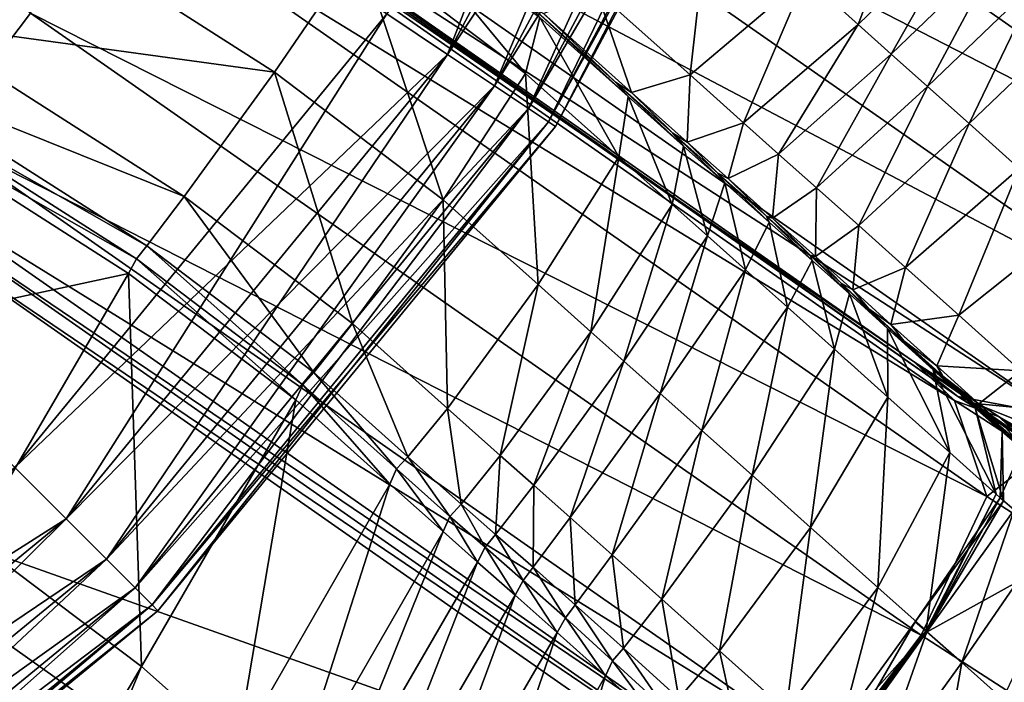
# Model space of a CAD drawing. Header units: millimetres. Extents: x 2387 to 13955, y -4964 to 364.
# Tile 933 of 1056: x 4544.12 to 4555.31, y 158.93 to 166.46. Entities that reach past the tile are written whole.
import ezdxf

# ---------------------------------------------------------------- set-up
doc = ezdxf.new("R2010")
doc.units = ezdxf.units.MM
doc.header["$MEASUREMENT"] = 0
doc.layers.add('Predefinito', color=7, linetype='Continuous', true_color=0x000000)

# ---------------------------------------------------------------- blocks, each defined once
blk = doc.blocks.new('Blocco 08')
at = {"layer": 'Predefinito'}
for points in [[(-421.058, -96.022, 608.199), (-394.449, -117.01, 485.903), (-393.406, -115.633, 485.908)], [(-378.56, -117.251, 440.564), (-388.676, -110.194, 485.842), (-388.757, -110.382, 485.859)], [(-378.361, -117.198, 440.565), (-388.479, -110.141, 485.858), (-388.676, -110.194, 485.842)], [(-388.676, -110.194, 485.842), (-378.56, -117.251, 440.564), (-378.361, -117.198, 440.565)], [(-388.479, -110.141, 485.858), (-378.361, -117.198, 440.565), (-375.565, -115.335, 440.546)], [(-378.64, -117.44, 440.568), (-388.757, -110.382, 485.859), (-389.179, -110.96, 485.885)], [(-388.757, -110.382, 485.859), (-378.64, -117.44, 440.568), (-378.56, -117.251, 440.564)], [(-379.06, -118.019, 440.575), (-389.179, -110.96, 485.885), (-390.399, -112.181, 485.898)], [(-389.179, -110.96, 485.885), (-379.06, -118.019, 440.575), (-378.64, -117.44, 440.568)], [(-380.281, -119.243, 440.587), (-390.399, -112.181, 485.898), (-391.856, -113.138, 485.841)], [(-390.399, -112.181, 485.898), (-380.281, -119.243, 440.587), (-379.06, -118.019, 440.575)], [(-383.358, -119.599, 440.535), (-393.471, -112.537, 485.539), (-393.021, -112.969, 485.661)], [(-382.866, -119.988, 440.557), (-392.981, -112.925, 485.661), (-393.471, -112.537, 485.539)], [(-393.471, -112.537, 485.539), (-383.358, -119.599, 440.535), (-382.866, -119.988, 440.557)], [(-382.905, -120.033, 440.558), (-393.021, -112.969, 485.661), (-392.657, -114.057, 485.844)], [(-393.021, -112.969, 485.661), (-382.905, -120.033, 440.558), (-383.358, -119.599, 440.535)], [(-392.981, -112.925, 485.661), (-382.866, -119.988, 440.557), (-381.738, -120.202, 440.587)], [(-381.738, -120.202, 440.587), (-391.856, -113.138, 485.841), (-392.981, -112.925, 485.661)], [(-391.856, -113.138, 485.841), (-381.738, -120.202, 440.587), (-380.281, -119.243, 440.587)], [(-383.998, -115.761, 13.352), (-384.596, -115.225, 13.02), (-383.345, -114.01, 13.055)], [(-383.345, -114.01, 13.055), (-382.746, -114.546, 13.385), (-383.998, -115.761, 13.352)], [(-382.538, -121.123, 440.593), (-392.657, -114.057, 485.844), (-393.406, -115.633, 485.908)], [(-392.657, -114.057, 485.844), (-382.538, -121.123, 440.593), (-382.905, -120.033, 440.558)], [(-394.754, -115.737, 12.427), (-393.73, -114.323, 12.38), (-390.632, -116.303, 12.448)], [(-389.667, -114.891, 12.757), (-390.632, -116.303, 12.448), (-393.73, -114.323, 12.38)], [(-387.779, -116.317, 12.999), (-389.667, -114.891, 12.757), (-389.422, -114.328, 13.697)], [(-389.422, -114.328, 13.697), (-387.615, -115.683, 13.913), (-387.779, -116.317, 12.999)], [(-385.909, -116.335, 13.328), (-386.969, -115.387, 12.995), (-385.677, -114.261, 12.683)], [(-385.677, -114.261, 12.683), (-384.596, -115.225, 13.02), (-385.909, -116.335, 13.328)], [(-383.624, -116.098, 13.567), (-383.998, -115.761, 13.352), (-382.746, -114.546, 13.385)], [(-382.746, -114.546, 13.385), (-382.368, -114.888, 13.601), (-383.624, -116.098, 13.567)], [(-388.716, -117.752, 12.699), (-390.632, -116.303, 12.448), (-389.667, -114.891, 12.757)], [(-389.667, -114.891, 12.757), (-387.779, -116.317, 12.999), (-388.716, -117.752, 12.699)], [(-383.213, -116.464, 13.554), (-383.624, -116.098, 13.567), (-382.368, -114.888, 13.601)], [(-382.368, -114.888, 13.601), (-381.955, -115.258, 13.589), (-383.213, -116.464, 13.554)], [(-385.302, -116.878, 13.663), (-385.909, -116.335, 13.328), (-384.596, -115.225, 13.02)], [(-384.596, -115.225, 13.02), (-383.998, -115.761, 13.352), (-385.302, -116.878, 13.663)], [(-382.739, -116.888, 13.5), (-383.213, -116.464, 13.554), (-381.955, -115.258, 13.589)], [(-381.955, -115.258, 13.589), (-381.48, -115.684, 13.536), (-382.739, -116.888, 13.5)], [(-386.574, -116.534, 14.227), (-387.575, -115.638, 13.913), (-386.969, -115.387, 12.995)], [(-386.969, -115.387, 12.995), (-385.909, -116.335, 13.328), (-386.574, -116.534, 14.227)], [(-386.614, -116.579, 14.227), (-387.615, -115.683, 13.913), (-387.715, -115.555, 14.523)], [(-387.715, -115.555, 14.523), (-386.755, -116.418, 14.826), (-386.614, -116.579, 14.227)], [(-386.755, -116.418, 14.826), (-387.715, -115.555, 14.523), (-387.575, -115.638, 13.913)], [(-383.284, -122.701, 440.613), (-393.406, -115.633, 485.908), (-394.449, -117.01, 485.903)], [(-393.406, -115.633, 485.908), (-383.284, -122.701, 440.613), (-382.538, -121.123, 440.593)], [(-386.718, -117.265, 13.332), (-387.779, -116.317, 12.999), (-387.615, -115.683, 13.913)], [(-387.615, -115.683, 13.913), (-386.614, -116.579, 14.227), (-386.718, -117.265, 13.332)], [(-387.575, -115.638, 13.913), (-386.574, -116.534, 14.227), (-386.755, -116.418, 14.826)], [(-382.171, -117.396, 13.589), (-382.739, -116.888, 13.5), (-381.48, -115.684, 13.536)], [(-395.178, -116.303, 12.559), (-394.754, -115.737, 12.427), (-391.657, -117.716, 12.496)], [(-390.632, -116.303, 12.448), (-391.657, -117.716, 12.496), (-394.754, -115.737, 12.427)], [(-384.905, -117.233, 13.885), (-385.302, -116.878, 13.663), (-383.998, -115.761, 13.352)], [(-383.998, -115.761, 13.352), (-383.624, -116.098, 13.567), (-384.905, -117.233, 13.885)], [(-384.472, -117.619, 13.878), (-384.905, -117.233, 13.885), (-383.624, -116.098, 13.567)], [(-383.624, -116.098, 13.567), (-383.213, -116.464, 13.554), (-384.472, -117.619, 13.878)], [(-395.29, -116.452, 12.646), (-395.178, -116.303, 12.559), (-392.084, -118.278, 12.627)], [(-391.657, -117.716, 12.496), (-392.084, -118.278, 12.627), (-395.178, -116.303, 12.559)], [(-389.746, -119.16, 12.746), (-391.657, -117.716, 12.496), (-390.632, -116.303, 12.448)], [(-390.632, -116.303, 12.448), (-388.716, -117.752, 12.699), (-389.746, -119.16, 12.746)], [(-387.635, -118.717, 13.039), (-388.716, -117.752, 12.699), (-387.779, -116.317, 12.999)], [(-387.779, -116.317, 12.999), (-386.718, -117.265, 13.332), (-387.635, -118.717, 13.039)], [(-385.942, -117.098, 14.575), (-386.574, -116.534, 14.227), (-385.909, -116.335, 13.328)], [(-385.909, -116.335, 13.328), (-385.302, -116.878, 13.663), (-385.942, -117.098, 14.575)], [(-395.383, -116.615, 12.559), (-395.29, -116.452, 12.646), (-392.2, -118.425, 12.714)], [(-392.084, -118.278, 12.627), (-392.2, -118.425, 12.714), (-395.29, -116.452, 12.646)], [(-385.982, -117.144, 14.575), (-386.614, -116.579, 14.227), (-386.755, -116.418, 14.826)], [(-386.755, -116.418, 14.826), (-386.105, -116.997, 15.181), (-385.982, -117.144, 14.575)], [(-386.105, -116.997, 15.181), (-386.755, -116.418, 14.826), (-386.574, -116.534, 14.227)], [(-383.993, -118.045, 13.821), (-384.472, -117.619, 13.878), (-383.213, -116.464, 13.554)], [(-383.213, -116.464, 13.554), (-382.739, -116.888, 13.5), (-383.993, -118.045, 13.821)], [(-386.111, -117.807, 13.668), (-386.718, -117.265, 13.332), (-386.614, -116.579, 14.227)], [(-386.614, -116.579, 14.227), (-385.982, -117.144, 14.575), (-386.111, -117.807, 13.668)], [(-386.574, -116.534, 14.227), (-385.942, -117.098, 14.575), (-386.105, -116.997, 15.181)], [(-397.158, -119.639, 12.435), (-395.383, -116.615, 12.559), (-392.289, -118.591, 12.628)], [(-392.2, -118.425, 12.714), (-392.289, -118.591, 12.628), (-395.383, -116.615, 12.559)], [(-385.475, -117.513, 14.819), (-385.942, -117.098, 14.575), (-385.302, -116.878, 13.663)], [(-385.302, -116.878, 13.663), (-384.905, -117.233, 13.885), (-385.475, -117.513, 14.819)], [(-383.461, -118.522, 13.897), (-383.993, -118.045, 13.821), (-382.739, -116.888, 13.5)], [(-382.739, -116.888, 13.5), (-382.171, -117.396, 13.589), (-383.461, -118.522, 13.897)], [(-384.324, -124.082, 440.621), (-394.449, -117.01, 485.903), (-394.963, -117.506, 485.879)], [(-394.449, -117.01, 485.903), (-384.324, -124.082, 440.621), (-383.284, -122.701, 440.613)], [(-385.514, -117.559, 14.82), (-385.982, -117.144, 14.575), (-386.105, -116.997, 15.181)], [(-386.105, -116.997, 15.181), (-385.592, -117.452, 15.441), (-385.514, -117.559, 14.82)], [(-385.592, -117.452, 15.441), (-386.105, -116.997, 15.181), (-385.942, -117.098, 14.575)], [(-385.713, -118.162, 13.89), (-386.111, -117.807, 13.668), (-385.982, -117.144, 14.575)], [(-385.982, -117.144, 14.575), (-385.514, -117.559, 14.82), (-385.713, -118.162, 13.89)], [(-385.942, -117.098, 14.575), (-385.475, -117.513, 14.819), (-385.592, -117.452, 15.441)], [(-384.971, -117.961, 14.825), (-385.475, -117.513, 14.819), (-384.905, -117.233, 13.885)], [(-384.905, -117.233, 13.885), (-384.472, -117.619, 13.878), (-384.971, -117.961, 14.825)], [(-387.036, -119.253, 13.371), (-387.635, -118.717, 13.039), (-386.718, -117.265, 13.332)], [(-386.718, -117.265, 13.332), (-386.111, -117.807, 13.668), (-387.036, -119.253, 13.371)], [(-385.01, -118.007, 14.826), (-385.514, -117.559, 14.82), (-385.592, -117.452, 15.441)], [(-385.592, -117.452, 15.441), (-385.04, -117.94, 15.455), (-385.01, -118.007, 14.826)], [(-385.04, -117.94, 15.455), (-385.592, -117.452, 15.441), (-385.475, -117.513, 14.819)], [(-382.855, -119.066, 14.241), (-383.461, -118.522, 13.897), (-382.171, -117.396, 13.589)], [(-382.171, -117.396, 13.589), (-381.507, -117.99, 13.98), (-382.855, -119.066, 14.241)], [(-384.838, -124.579, 440.619), (-394.963, -117.506, 485.879), (-395.137, -117.611, 485.863)], [(-394.963, -117.506, 485.879), (-384.838, -124.579, 440.619), (-384.324, -124.082, 440.621)], [(-385.28, -118.548, 13.884), (-385.713, -118.162, 13.89), (-385.514, -117.559, 14.82)], [(-385.514, -117.559, 14.82), (-385.01, -118.007, 14.826), (-385.28, -118.548, 13.884)], [(-385.475, -117.513, 14.819), (-384.971, -117.961, 14.825), (-385.04, -117.94, 15.455)], [(-385.013, -124.684, 440.617), (-395.137, -117.611, 485.863), (-395.162, -117.815, 485.88)], [(-395.137, -117.611, 485.863), (-385.013, -124.684, 440.617), (-384.838, -124.579, 440.619)], [(-384.482, -118.397, 14.762), (-384.971, -117.961, 14.825), (-384.472, -117.619, 13.878)], [(-384.472, -117.619, 13.878), (-383.993, -118.045, 13.821), (-384.482, -118.397, 14.762)], [(-385.036, -124.888, 440.621), (-395.162, -117.815, 485.88), (-396.399, -120.857, 485.912)], [(-395.162, -117.815, 485.88), (-385.036, -124.888, 440.621), (-385.013, -124.684, 440.617)], [(-390.185, -119.715, 12.875), (-392.084, -118.278, 12.627), (-391.657, -117.716, 12.496)], [(-391.657, -117.716, 12.496), (-389.746, -119.16, 12.746), (-390.185, -119.715, 12.875)], [(-388.667, -120.123, 13.086), (-389.746, -119.16, 12.746), (-388.716, -117.752, 12.699)], [(-388.716, -117.752, 12.699), (-387.635, -118.717, 13.039), (-388.667, -120.123, 13.086)], [(-386.661, -119.587, 13.586), (-387.036, -119.253, 13.371), (-386.111, -117.807, 13.668)], [(-386.111, -117.807, 13.668), (-385.713, -118.162, 13.89), (-386.661, -119.587, 13.586)], [(-384.801, -118.975, 13.828), (-385.28, -118.548, 13.884), (-385.01, -118.007, 14.826)], [(-384.521, -118.443, 14.763), (-385.01, -118.007, 14.826), (-385.04, -117.94, 15.455)], [(-385.04, -117.94, 15.455), (-384.544, -118.383, 15.387), (-384.521, -118.443, 14.763)], [(-384.544, -118.383, 15.387), (-385.04, -117.94, 15.455), (-384.971, -117.961, 14.825)], [(-385.01, -118.007, 14.826), (-384.521, -118.443, 14.763), (-384.801, -118.975, 13.828)], [(-384.971, -117.961, 14.825), (-384.482, -118.397, 14.762), (-384.544, -118.383, 15.387)], [(-382.151, -119.696, 14.99), (-382.855, -119.066, 14.241), (-381.507, -117.99, 13.98)], [(-384.059, -118.778, 14.799), (-384.482, -118.397, 14.762), (-383.993, -118.045, 13.821)], [(-383.993, -118.045, 13.821), (-383.461, -118.522, 13.897), (-384.059, -118.778, 14.799)], [(-386.249, -119.953, 13.575), (-386.661, -119.587, 13.586), (-385.713, -118.162, 13.89)], [(-385.713, -118.162, 13.89), (-385.28, -118.548, 13.884), (-386.249, -119.953, 13.575)], [(-390.31, -119.857, 12.959), (-392.2, -118.425, 12.714), (-392.084, -118.278, 12.627)], [(-392.084, -118.278, 12.627), (-390.185, -119.715, 12.875), (-390.31, -119.857, 12.959)], [(-390.39, -120.028, 12.876), (-392.289, -118.591, 12.628), (-392.2, -118.425, 12.714)], [(-392.2, -118.425, 12.714), (-390.31, -119.857, 12.959), (-390.39, -120.028, 12.876)], [(-384.269, -119.45, 13.902), (-384.801, -118.975, 13.828), (-384.521, -118.443, 14.763)], [(-384.098, -118.823, 14.798), (-384.521, -118.443, 14.763), (-384.544, -118.383, 15.387)], [(-384.544, -118.383, 15.387), (-384.194, -118.7, 15.398), (-384.098, -118.823, 14.798)], [(-384.194, -118.7, 15.398), (-384.544, -118.383, 15.387), (-384.482, -118.397, 14.762)], [(-384.521, -118.443, 14.763), (-384.098, -118.823, 14.798), (-384.269, -119.45, 13.902)], [(-384.482, -118.397, 14.762), (-384.059, -118.778, 14.799), (-384.194, -118.7, 15.398)], [(-392.289, -118.591, 12.628), (-394.055, -121.616, 12.509), (-397.158, -119.639, 12.435)], [(-392.142, -123.056, 12.762), (-394.055, -121.616, 12.509), (-392.289, -118.591, 12.628)], [(-392.289, -118.591, 12.628), (-390.39, -120.028, 12.876), (-392.142, -123.056, 12.762)], [(-385.774, -120.376, 13.522), (-386.249, -119.953, 13.575), (-385.28, -118.548, 13.884)], [(-385.28, -118.548, 13.884), (-384.801, -118.975, 13.828), (-385.774, -120.376, 13.522)], [(-383.626, -119.171, 14.997), (-384.059, -118.778, 14.799), (-383.461, -118.522, 13.897)], [(-383.461, -118.522, 13.897), (-382.855, -119.066, 14.241), (-383.626, -119.171, 14.997)], [(-383.665, -119.216, 14.997), (-384.098, -118.823, 14.798), (-384.194, -118.7, 15.398)], [(-384.194, -118.7, 15.398), (-383.877, -118.992, 15.499), (-383.665, -119.216, 14.997)], [(-383.877, -118.992, 15.499), (-384.194, -118.7, 15.398), (-384.059, -118.778, 14.799)], [(-388.066, -120.659, 13.419), (-388.667, -120.123, 13.086), (-387.635, -118.717, 13.039)], [(-387.635, -118.717, 13.039), (-387.036, -119.253, 13.371), (-388.066, -120.659, 13.419)], [(-383.662, -119.994, 14.246), (-384.269, -119.45, 13.902), (-384.098, -118.823, 14.798)], [(-384.098, -118.823, 14.798), (-383.665, -119.216, 14.997), (-383.662, -119.994, 14.246)], [(-384.059, -118.778, 14.799), (-383.626, -119.171, 14.997), (-383.877, -118.992, 15.499)], [(-385.205, -120.883, 13.61), (-385.774, -120.376, 13.522), (-384.801, -118.975, 13.828)], [(-384.801, -118.975, 13.828), (-384.269, -119.45, 13.902), (-385.205, -120.883, 13.61)], [(-383.145, -119.687, 15.419), (-383.665, -119.216, 14.997), (-383.877, -118.992, 15.499)], [(-383.877, -118.992, 15.499), (-383.48, -119.356, 15.702), (-383.145, -119.687, 15.419)], [(-383.48, -119.356, 15.702), (-383.877, -118.992, 15.499), (-383.626, -119.171, 14.997)], [(-389.116, -120.672, 13.213), (-390.185, -119.715, 12.875), (-389.746, -119.16, 12.746)], [(-389.746, -119.16, 12.746), (-388.667, -120.123, 13.086), (-389.116, -120.672, 13.213)], [(-383.106, -119.641, 15.418), (-383.626, -119.171, 14.997), (-382.855, -119.066, 14.241)], [(-382.855, -119.066, 14.241), (-382.151, -119.696, 14.99), (-383.106, -119.641, 15.418)], [(-387.686, -120.996, 13.636), (-388.066, -120.659, 13.419), (-387.036, -119.253, 13.371)], [(-387.036, -119.253, 13.371), (-386.661, -119.587, 13.586), (-387.686, -120.996, 13.636)], [(-383.665, -119.216, 14.997), (-383.145, -119.687, 15.419), (-382.958, -120.624, 14.996)], [(-382.958, -120.624, 14.996), (-383.662, -119.994, 14.246), (-383.665, -119.216, 14.997)], [(-383.626, -119.171, 14.997), (-383.106, -119.641, 15.418), (-383.48, -119.356, 15.702)], [(-382.668, -120.117, 15.905), (-383.145, -119.687, 15.419), (-383.48, -119.356, 15.702)], [(-383.48, -119.356, 15.702), (-383.036, -119.757, 15.978), (-382.668, -120.117, 15.905)], [(-383.036, -119.757, 15.978), (-383.48, -119.356, 15.702), (-383.106, -119.641, 15.418)], [(-384.54, -121.477, 14.003), (-385.205, -120.883, 13.61), (-384.269, -119.45, 13.902)], [(-384.269, -119.45, 13.902), (-383.662, -119.994, 14.246), (-384.54, -121.477, 14.003)], [(-387.27, -121.364, 13.626), (-387.686, -120.996, 13.636), (-386.661, -119.587, 13.586)], [(-386.661, -119.587, 13.586), (-386.249, -119.953, 13.575), (-387.27, -121.364, 13.626)], [(-382.398, -120.221, 435.716), (-383.358, -119.599, 440.535), (-382.905, -120.033, 440.558)], [(-381.902, -120.611, 435.668), (-382.866, -119.988, 440.557), (-383.358, -119.599, 440.535)], [(-383.358, -119.599, 440.535), (-382.398, -120.221, 435.716), (-381.902, -120.611, 435.668)], [(-389.246, -120.81, 13.295), (-390.31, -119.857, 12.959), (-390.185, -119.715, 12.875)], [(-390.185, -119.715, 12.875), (-389.116, -120.672, 13.213), (-389.246, -120.81, 13.295)], [(-383.145, -119.687, 15.419), (-382.668, -120.117, 15.905), (-382.429, -121.098, 15.796)], [(-382.429, -121.098, 15.796), (-382.958, -120.624, 14.996), (-383.145, -119.687, 15.419)], [(-382.628, -120.071, 15.904), (-383.106, -119.641, 15.418), (-382.151, -119.696, 14.99)], [(-383.106, -119.641, 15.418), (-382.628, -120.071, 15.904), (-383.036, -119.757, 15.978)], [(-382.151, -119.696, 14.99), (-381.622, -120.17, 15.79), (-382.628, -120.071, 15.904)], [(-382.363, -120.386, 16.294), (-382.668, -120.117, 15.905), (-383.036, -119.757, 15.978)], [(-383.036, -119.757, 15.978), (-382.583, -120.155, 16.296), (-382.363, -120.386, 16.294)], [(-382.583, -120.155, 16.296), (-383.036, -119.757, 15.978), (-382.628, -120.071, 15.904)], [(-389.321, -120.985, 13.214), (-390.39, -120.028, 12.876), (-390.31, -119.857, 12.959)], [(-390.31, -119.857, 12.959), (-389.246, -120.81, 13.295), (-389.321, -120.985, 13.214)], [(-391.063, -124.016, 13.103), (-392.142, -123.056, 12.762), (-390.39, -120.028, 12.876)], [(-390.39, -120.028, 12.876), (-389.321, -120.985, 13.214), (-391.063, -124.016, 13.103)], [(-386.793, -121.788, 13.573), (-387.27, -121.364, 13.626), (-386.249, -119.953, 13.575)], [(-386.249, -119.953, 13.575), (-385.774, -120.376, 13.522), (-386.793, -121.788, 13.573)], [(-383.775, -122.159, 14.862), (-384.54, -121.477, 14.003), (-383.662, -119.994, 14.246)], [(-383.662, -119.994, 14.246), (-382.958, -120.624, 14.996), (-383.775, -122.159, 14.862)], [(-381.94, -120.657, 435.668), (-382.905, -120.033, 440.558), (-382.538, -121.123, 440.593)], [(-382.905, -120.033, 440.558), (-381.94, -120.657, 435.668), (-382.398, -120.221, 435.716)], [(-382.866, -119.988, 440.557), (-381.902, -120.611, 435.668), (-380.767, -120.828, 435.591)], [(-380.767, -120.828, 435.591), (-381.738, -120.202, 440.587), (-382.866, -119.988, 440.557)], [(-388.51, -121.211, 13.548), (-389.116, -120.672, 13.213), (-388.667, -120.123, 13.086)], [(-388.667, -120.123, 13.086), (-388.066, -120.659, 13.419), (-388.51, -121.211, 13.548)], [(-382.668, -120.117, 15.905), (-382.363, -120.386, 16.294), (-382.347, -121.175, 16.293)], [(-382.347, -121.175, 16.293), (-382.429, -121.098, 15.796), (-382.668, -120.117, 15.905)], [(-382.323, -120.34, 16.293), (-382.628, -120.071, 15.904), (-381.622, -120.17, 15.79)], [(-382.628, -120.071, 15.904), (-382.323, -120.34, 16.293), (-382.583, -120.155, 16.296)], [(-382.135, -120.584, 16.622), (-382.363, -120.386, 16.294), (-382.583, -120.155, 16.296)], [(-382.583, -120.155, 16.296), (-382.176, -120.508, 16.702), (-382.135, -120.584, 16.622)], [(-382.176, -120.508, 16.702), (-382.583, -120.155, 16.296), (-382.323, -120.34, 16.293)], [(-382.135, -120.366, 433.752), (-382.398, -120.221, 435.716), (-381.94, -120.657, 435.668)], [(-381.641, -120.759, 433.753), (-381.902, -120.611, 435.668), (-382.398, -120.221, 435.716)], [(-382.398, -120.221, 435.716), (-382.135, -120.366, 433.752), (-381.641, -120.759, 433.753)], [(-386.23, -122.291, 13.659), (-386.793, -121.788, 13.573), (-385.774, -120.376, 13.522)], [(-385.774, -120.376, 13.522), (-385.205, -120.883, 13.61), (-386.23, -122.291, 13.659)], [(-382.363, -120.386, 16.294), (-382.135, -120.584, 16.622), (-382.387, -121.139, 16.504)], [(-382.387, -121.139, 16.504), (-382.347, -121.175, 16.293), (-382.363, -120.386, 16.294)], [(-382.228, -121.277, 16.45), (-382.387, -121.139, 16.504), (-382.135, -120.584, 16.622)], [(-388.638, -121.35, 13.631), (-389.246, -120.81, 13.295), (-389.116, -120.672, 13.213)], [(-389.116, -120.672, 13.213), (-388.51, -121.211, 13.548), (-388.638, -121.35, 13.631)], [(-388.119, -121.555, 13.767), (-388.51, -121.211, 13.548), (-388.066, -120.659, 13.419)], [(-388.066, -120.659, 13.419), (-387.686, -120.996, 13.636), (-388.119, -121.555, 13.767)], [(-383.228, -122.649, 15.768), (-383.775, -122.159, 14.862), (-382.958, -120.624, 14.996)], [(-382.958, -120.624, 14.996), (-382.429, -121.098, 15.796), (-383.228, -122.649, 15.768)], [(-382.538, -121.123, 440.593), (-381.566, -121.749, 435.598), (-381.94, -120.657, 435.668)], [(-388.715, -121.524, 13.549), (-389.321, -120.985, 13.214), (-389.246, -120.81, 13.295)], [(-389.246, -120.81, 13.295), (-388.638, -121.35, 13.631), (-388.715, -121.524, 13.549)], [(-386.435, -127.934, 440.644), (-396.399, -120.857, 485.912), (-400.215, -129.476, 485.959)], [(-396.399, -120.857, 485.912), (-386.435, -127.934, 440.644), (-385.036, -124.888, 440.621)], [(-385.574, -122.88, 14.046), (-386.23, -122.291, 13.659), (-385.205, -120.883, 13.61)], [(-385.205, -120.883, 13.61), (-384.54, -121.477, 14.003), (-385.574, -122.88, 14.046)], [(-390.46, -124.554, 13.438), (-391.063, -124.016, 13.103), (-389.321, -120.985, 13.214)], [(-389.321, -120.985, 13.214), (-388.715, -121.524, 13.549), (-390.46, -124.554, 13.438)], [(-387.692, -121.929, 13.759), (-388.119, -121.555, 13.767), (-387.686, -120.996, 13.636)], [(-387.686, -120.996, 13.636), (-387.27, -121.364, 13.626), (-387.692, -121.929, 13.759)], [(-383.22, -122.661, 16.3), (-383.35, -122.547, 16.472), (-382.387, -121.139, 16.504)], [(-382.347, -121.175, 16.293), (-382.387, -121.139, 16.504), (-383.35, -122.547, 16.472)], [(-383.35, -122.547, 16.472), (-383.22, -122.661, 16.3), (-382.347, -121.175, 16.293)], [(-381.566, -121.749, 435.598), (-382.538, -121.123, 440.593), (-383.284, -122.701, 440.613)], [(-383.22, -122.661, 16.3), (-383.228, -122.649, 15.768), (-382.429, -121.098, 15.796)], [(-382.429, -121.098, 15.796), (-382.347, -121.175, 16.293), (-383.22, -122.661, 16.3)], [(-382.387, -121.139, 16.504), (-382.228, -121.277, 16.45), (-383.22, -122.661, 16.3)], [(-388.239, -121.699, 13.853), (-388.638, -121.35, 13.631), (-388.51, -121.211, 13.548)], [(-388.51, -121.211, 13.548), (-388.119, -121.555, 13.767), (-388.239, -121.699, 13.853)], [(-382.82, -123.012, 16.315), (-383.22, -122.661, 16.3), (-382.228, -121.277, 16.45)], [(-382.228, -121.277, 16.45), (-381.855, -121.606, 16.563), (-382.82, -123.012, 16.315)], [(-388.324, -121.869, 13.769), (-388.715, -121.524, 13.549), (-388.638, -121.35, 13.631)], [(-388.638, -121.35, 13.631), (-388.239, -121.699, 13.853), (-388.324, -121.869, 13.769)], [(-387.214, -122.355, 13.706), (-387.692, -121.929, 13.759), (-387.27, -121.364, 13.626)], [(-387.27, -121.364, 13.626), (-386.793, -121.788, 13.573), (-387.214, -122.355, 13.706)], [(-384.818, -123.556, 14.891), (-385.574, -122.88, 14.046), (-384.54, -121.477, 14.003)], [(-384.54, -121.477, 14.003), (-383.775, -122.159, 14.862), (-384.818, -123.556, 14.891)], [(-394.055, -121.616, 12.509), (-392.142, -123.056, 12.762), (-397.265, -131.767, 12.773)], [(-390.075, -124.894, 13.655), (-390.46, -124.554, 13.438), (-388.715, -121.524, 13.549)], [(-388.715, -121.524, 13.549), (-388.324, -121.869, 13.769), (-390.075, -124.894, 13.655)], [(-387.805, -122.08, 13.847), (-388.239, -121.699, 13.853), (-388.119, -121.555, 13.767)], [(-388.119, -121.555, 13.767), (-387.692, -121.929, 13.759), (-387.805, -122.08, 13.847)], [(-382.142, -123.615, 17.048), (-382.82, -123.012, 16.315), (-381.855, -121.606, 16.563)], [(-387.897, -122.245, 13.761), (-388.324, -121.869, 13.769), (-388.239, -121.699, 13.853)], [(-388.239, -121.699, 13.853), (-387.805, -122.08, 13.847), (-387.897, -122.245, 13.761)], [(-386.667, -122.847, 13.787), (-387.214, -122.355, 13.706), (-386.793, -121.788, 13.573)], [(-386.793, -121.788, 13.573), (-386.23, -122.291, 13.659), (-386.667, -122.847, 13.787)], [(-383.284, -122.701, 440.613), (-382.31, -123.329, 435.583), (-381.566, -121.749, 435.598)], [(-389.654, -125.264, 13.647), (-390.075, -124.894, 13.655), (-388.324, -121.869, 13.769)], [(-388.324, -121.869, 13.769), (-387.897, -122.245, 13.761), (-389.654, -125.264, 13.647)], [(-387.326, -122.505, 13.792), (-387.805, -122.08, 13.847), (-387.692, -121.929, 13.759)], [(-387.692, -121.929, 13.759), (-387.214, -122.355, 13.706), (-387.326, -122.505, 13.792)], [(-387.418, -122.669, 13.707), (-387.897, -122.245, 13.761), (-387.805, -122.08, 13.847)], [(-387.805, -122.08, 13.847), (-387.326, -122.505, 13.792), (-387.418, -122.669, 13.707)], [(-384.273, -124.042, 15.782), (-384.818, -123.556, 14.891), (-383.775, -122.159, 14.862)], [(-383.775, -122.159, 14.862), (-383.228, -122.649, 15.768), (-384.273, -124.042, 15.782)], [(-389.174, -125.687, 13.595), (-389.654, -125.264, 13.647), (-387.897, -122.245, 13.761)], [(-387.897, -122.245, 13.761), (-387.418, -122.669, 13.707), (-389.174, -125.687, 13.595)], [(-386.038, -123.418, 14.153), (-386.667, -122.847, 13.787), (-386.23, -122.291, 13.659)], [(-386.23, -122.291, 13.659), (-385.574, -122.88, 14.046), (-386.038, -123.418, 14.153)], [(-386.79, -122.99, 13.87), (-387.326, -122.505, 13.792), (-387.214, -122.355, 13.706)], [(-387.214, -122.355, 13.706), (-386.667, -122.847, 13.787), (-386.79, -122.99, 13.87)], [(-386.872, -123.161, 13.789), (-387.418, -122.669, 13.707), (-387.326, -122.505, 13.792)], [(-387.326, -122.505, 13.792), (-386.79, -122.99, 13.87), (-386.872, -123.161, 13.789)], [(-384.235, -124.074, 16.331), (-384.37, -123.957, 16.486), (-383.35, -122.547, 16.472)], [(-383.22, -122.661, 16.3), (-383.35, -122.547, 16.472), (-384.37, -123.957, 16.486)], [(-383.35, -122.547, 16.472), (-383.22, -122.661, 16.3), (-384.235, -124.074, 16.331)], [(-388.611, -126.187, 13.683), (-389.174, -125.687, 13.595), (-387.418, -122.669, 13.707)], [(-387.418, -122.669, 13.707), (-386.872, -123.161, 13.789), (-388.611, -126.187, 13.683)], [(-384.37, -123.957, 16.486), (-384.253, -124.062, 16.309), (-383.22, -122.661, 16.3)], [(-382.31, -123.329, 435.583), (-383.284, -122.701, 440.613), (-384.324, -124.082, 440.621)], [(-384.253, -124.062, 16.309), (-384.273, -124.042, 15.782), (-383.228, -122.649, 15.768)], [(-383.228, -122.649, 15.768), (-383.22, -122.661, 16.3), (-384.253, -124.062, 16.309)], [(-383.839, -124.423, 16.359), (-384.235, -124.074, 16.331), (-383.22, -122.661, 16.3)], [(-383.22, -122.661, 16.3), (-382.82, -123.012, 16.315), (-383.839, -124.423, 16.359)], [(-386.179, -123.548, 14.223), (-386.79, -122.99, 13.87), (-386.667, -122.847, 13.787)], [(-386.667, -122.847, 13.787), (-386.038, -123.418, 14.153), (-386.179, -123.548, 14.223)], [(-385.31, -124.075, 14.953), (-386.038, -123.418, 14.153), (-385.574, -122.88, 14.046)], [(-385.574, -122.88, 14.046), (-384.818, -123.556, 14.891), (-385.31, -124.075, 14.953)], [(-396.18, -132.721, 13.119), (-397.265, -131.767, 12.773), (-392.142, -123.056, 12.762)], [(-392.142, -123.056, 12.762), (-391.063, -124.016, 13.103), (-396.18, -132.721, 13.119)], [(-386.242, -123.732, 14.155), (-386.872, -123.161, 13.789), (-386.79, -122.99, 13.87)], [(-386.79, -122.99, 13.87), (-386.179, -123.548, 14.223), (-386.242, -123.732, 14.155)], [(-383.172, -125.017, 17.089), (-383.839, -124.423, 16.359), (-382.82, -123.012, 16.315)], [(-382.82, -123.012, 16.315), (-382.142, -123.615, 17.048), (-383.172, -125.017, 17.089)], [(-387.954, -126.77, 14.069), (-388.611, -126.187, 13.683), (-386.872, -123.161, 13.789)], [(-386.872, -123.161, 13.789), (-386.242, -123.732, 14.155), (-387.954, -126.77, 14.069)]]:
    blk.add_3dface(points, dxfattribs=at)

msp = doc.modelspace()

# ---------------------------------------------------------------- linework, layer by layer
at = {"layer": 'Predefinito'}
for points in [[(4548.295, 166.521), (4544.066, 161.368), (4520.022, 185.413)], [(4544.066, 161.368, 12), (4548.295, 166.521, 12), (4520.022, 185.413, 12)], [(4548.984, 166.061, 0.08), (4548.295, 166.521), (4551.437, 172.4)], [(4551.437, 172.4), (4552.203, 172.083, 0.08), (4548.984, 166.061, 0.08)], [(4548.295, 166.521, 12), (4548.984, 166.061, 11.92), (4552.203, 172.083, 11.92)], [(4549.52, 165.702, 0.32), (4548.984, 166.061, 0.08), (4552.203, 172.083, 0.08)], [(4552.799, 171.836, 11.68), (4552.203, 172.083, 11.92), (4548.984, 166.061, 11.92)], [(4552.203, 172.083, 0.08), (4552.799, 171.836, 0.32), (4549.52, 165.702, 0.32)], [(4548.984, 166.061, 11.92), (4549.52, 165.702, 11.68), (4552.799, 171.836, 11.68)], [(4549.903, 165.446, 0.72), (4549.52, 165.702, 0.32), (4552.799, 171.836, 0.32)], [(4553.224, 171.66, 11.28), (4552.799, 171.836, 11.68), (4549.52, 165.702, 11.68)], [(4552.799, 171.836, 0.32), (4553.224, 171.66, 0.72), (4549.903, 165.446, 0.72)], [(4549.52, 165.702, 11.68), (4549.903, 165.446, 11.28), (4553.224, 171.66, 11.28)], [(4550.133, 165.293, 1.28), (4549.903, 165.446, 0.72), (4553.224, 171.66, 0.72)], [(4553.48, 171.554, 10.72), (4553.224, 171.66, 11.28), (4549.903, 165.446, 11.28)], [(4553.224, 171.66, 0.72), (4553.48, 171.554, 1.28), (4550.133, 165.293, 1.28)], [(4549.903, 165.446, 11.28), (4550.133, 165.293, 10.72), (4553.48, 171.554, 10.72)], [(4550.21, 165.242, 2), (4550.133, 165.293, 1.28), (4553.48, 171.554, 1.28)], [(4553.565, 171.519, 10), (4553.48, 171.554, 10.72), (4550.133, 165.293, 10.72)], [(4553.48, 171.554, 1.28), (4553.565, 171.519, 2), (4550.21, 165.242, 2)], [(4550.133, 165.293, 10.72), (4550.21, 165.242, 10), (4553.565, 171.519, 10)], [(4550.21, 165.242, 2), (4553.565, 171.519, 2), (4553.565, 171.519, 6)], [(4553.565, 171.519, 6), (4550.21, 165.242, 6), (4550.21, 165.242, 2)], [(4550.21, 165.242, 6), (4553.565, 171.519, 6), (4553.565, 171.519, 10)], [(4553.565, 171.519, 10), (4550.21, 165.242, 10), (4550.21, 165.242, 6)], [(4544.652, 160.782, 0.08), (4544.066, 161.368), (4548.295, 166.521)], [(4548.984, 166.061, 11.92), (4548.295, 166.521, 12), (4544.066, 161.368, 12)], [(4548.295, 166.521), (4548.984, 166.061, 0.08), (4544.652, 160.782, 0.08)], [(4544.066, 161.368, 12), (4544.652, 160.782, 11.92), (4548.984, 166.061, 11.92)], [(4545.108, 160.326, 0.32), (4544.652, 160.782, 0.08), (4548.984, 166.061, 0.08)], [(4549.52, 165.702, 11.68), (4548.984, 166.061, 11.92), (4544.652, 160.782, 11.92)], [(4548.984, 166.061, 0.08), (4549.52, 165.702, 0.32), (4545.108, 160.326, 0.32)], [(4544.652, 160.782, 11.92), (4545.108, 160.326, 11.68), (4549.52, 165.702, 11.68)], [(4545.434, 160, 0.72), (4545.108, 160.326, 0.32), (4549.52, 165.702, 0.32)], [(4549.903, 165.446, 11.28), (4549.52, 165.702, 11.68), (4545.108, 160.326, 11.68)], [(4549.52, 165.702, 0.32), (4549.903, 165.446, 0.72), (4545.434, 160, 0.72)], [(4545.108, 160.326, 11.68), (4545.434, 160, 11.28), (4549.903, 165.446, 11.28)], [(4545.629, 159.805, 1.28), (4545.434, 160, 0.72), (4549.903, 165.446, 0.72)], [(4550.133, 165.293, 10.72), (4549.903, 165.446, 11.28), (4545.434, 160, 11.28)], [(4549.903, 165.446, 0.72), (4550.133, 165.293, 1.28), (4545.629, 159.805, 1.28)], [(4545.434, 160, 11.28), (4545.629, 159.805, 10.72), (4550.133, 165.293, 10.72)], [(4545.694, 159.74, 2), (4545.629, 159.805, 1.28), (4550.133, 165.293, 1.28)], [(4550.21, 165.242, 10), (4550.133, 165.293, 10.72), (4545.629, 159.805, 10.72)], [(4550.133, 165.293, 1.28), (4550.21, 165.242, 2), (4545.694, 159.74, 2)], [(4545.629, 159.805, 10.72), (4545.694, 159.74, 10), (4550.21, 165.242, 10)], [(4545.694, 159.74, 2), (4550.21, 165.242, 2), (4550.21, 165.242, 6)], [(4550.21, 165.242, 6), (4545.694, 159.74, 6), (4545.694, 159.74, 2)], [(4545.694, 159.74, 6), (4550.21, 165.242, 6), (4550.21, 165.242, 10)], [(4550.21, 165.242, 10), (4545.694, 159.74, 10), (4545.694, 159.74, 6)], [(4544.652, 160.782, 11.92), (4544.066, 161.368, 12), (4538.913, 157.14, 12)], [(4544.066, 161.368), (4544.652, 160.782, 0.08), (4539.374, 156.45, 0.08)], [(4538.913, 157.14, 12), (4539.374, 156.45, 11.92), (4544.652, 160.782, 11.92)], [(4539.732, 155.914, 0.32), (4539.374, 156.45, 0.08), (4544.652, 160.782, 0.08)], [(4545.108, 160.326, 11.68), (4544.652, 160.782, 11.92), (4539.374, 156.45, 11.92)], [(4544.652, 160.782, 0.08), (4545.108, 160.326, 0.32), (4539.732, 155.914, 0.32)], [(4539.374, 156.45, 11.92), (4539.732, 155.914, 11.68), (4545.108, 160.326, 11.68)], [(4539.988, 155.531, 0.72), (4539.732, 155.914, 0.32), (4545.108, 160.326, 0.32)], [(4545.434, 160, 11.28), (4545.108, 160.326, 11.68), (4539.732, 155.914, 11.68)], [(4545.108, 160.326, 0.32), (4545.434, 160, 0.72), (4539.988, 155.531, 0.72)], [(4539.732, 155.914, 11.68), (4539.988, 155.531, 11.28), (4545.434, 160, 11.28)], [(4540.141, 155.301, 1.28), (4539.988, 155.531, 0.72), (4545.434, 160, 0.72)], [(4545.629, 159.805, 10.72), (4545.434, 160, 11.28), (4539.988, 155.531, 11.28)], [(4545.434, 160, 0.72), (4545.629, 159.805, 1.28), (4540.141, 155.301, 1.28)], [(4539.988, 155.531, 11.28), (4540.141, 155.301, 10.72), (4545.629, 159.805, 10.72)], [(4540.193, 155.225, 2), (4540.141, 155.301, 1.28), (4545.629, 159.805, 1.28)], [(4545.694, 159.74, 10), (4545.629, 159.805, 10.72), (4540.141, 155.301, 10.72)], [(4545.629, 159.805, 1.28), (4545.694, 159.74, 2), (4540.193, 155.225, 2)], [(4540.141, 155.301, 10.72), (4540.193, 155.225, 10), (4545.694, 159.74, 10)], [(4540.193, 155.225, 2), (4545.694, 159.74, 2), (4545.694, 159.74, 6)], [(4545.694, 159.74, 6), (4540.193, 155.225, 6), (4540.193, 155.225, 2)], [(4540.193, 155.225, 6), (4545.694, 159.74, 6), (4545.694, 159.74, 10)], [(4545.694, 159.74, 10), (4540.193, 155.225, 10), (4540.193, 155.225, 6)]]:
    msp.add_3dface(points, dxfattribs=at)

# ---------------------------------------------------------------- block references
msp.add_blockref('Blocco 08', (4937.65, 282.162), dxfattribs=at)

doc.saveas('drawing.dxf')
